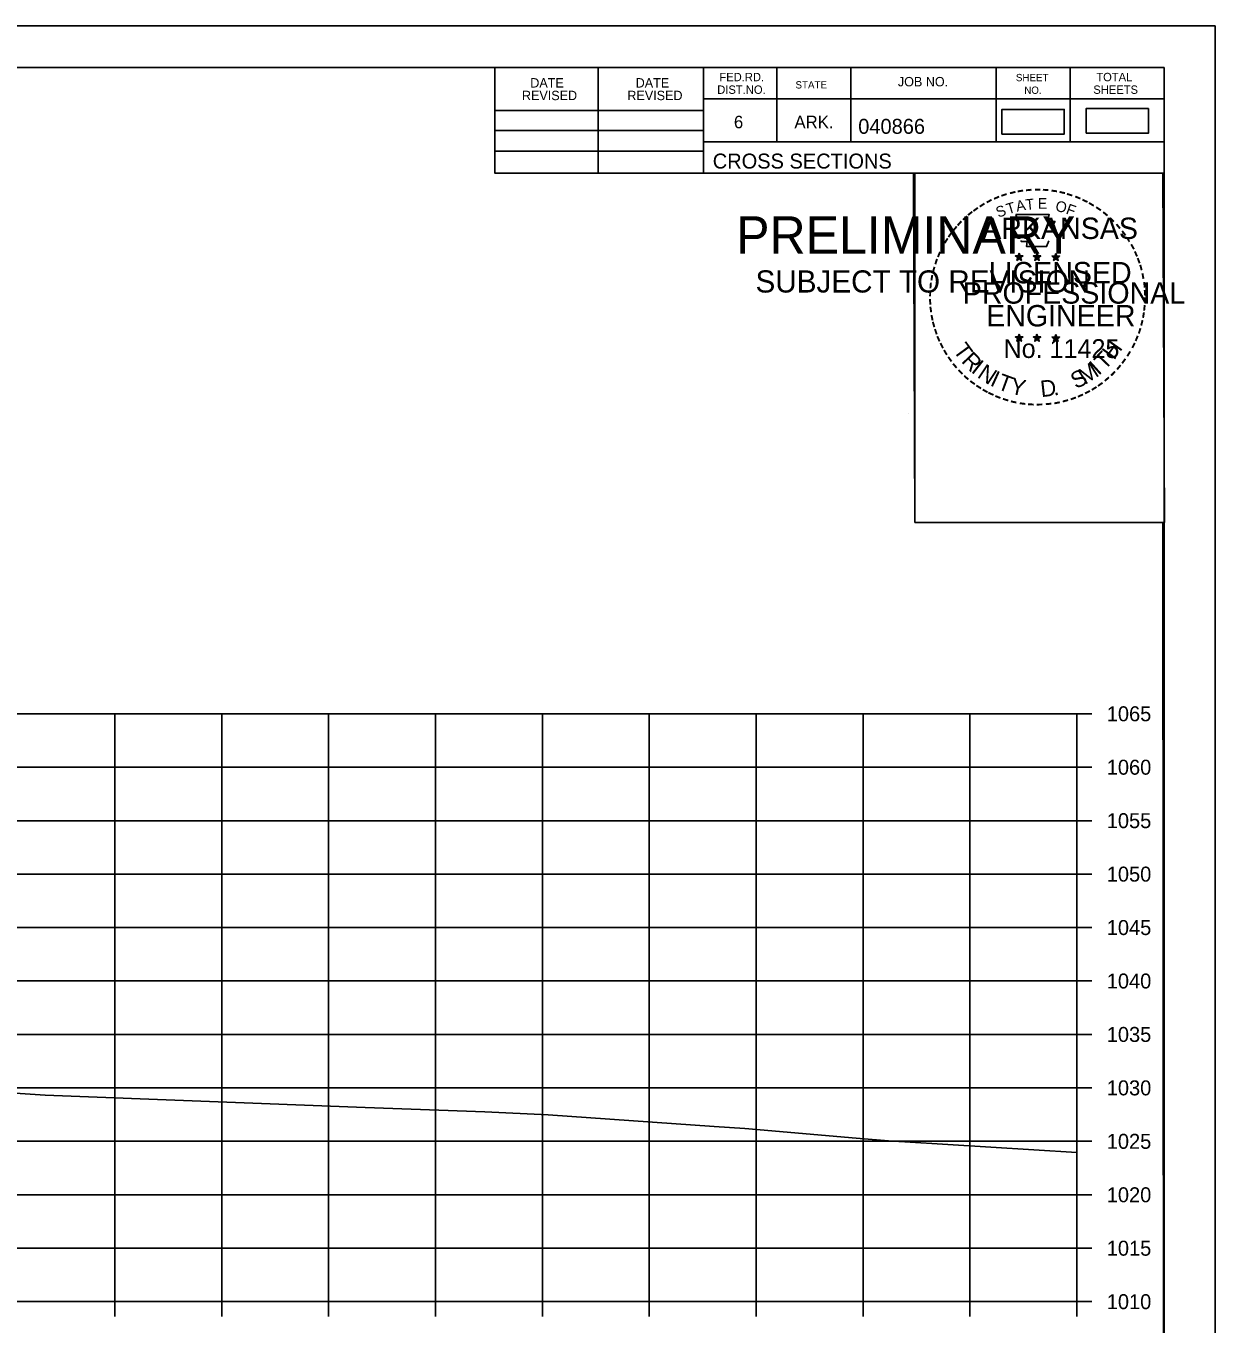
# Model space of a CAD drawing. Extents: x 1370565 to 1374448, y 301010 to 304637.
# Drawn here: x 1370786.7 to 1370898, y 302169.1 to 302290.5 of the extents above; entities that cross this region are included whole.
import ezdxf

# ---------------------------------------------------------------- set-up
doc = ezdxf.new("R2010")
doc.units = 0
for name, color, linetype in [('Default', 7, 'Continuous'), ('R_Axis', 7, 'Continuous'), ('R_Axis Annot', 7, 'Continuous'), ('R_Border', 7, 'Continuous'), ('R_Border PE', 7, 'Continuous'), ('R_Border Prem', 7, 'Continuous'), ('R_Drive', 7, 'Continuous'), ('R_Exist Surface', 7, 'Continuous'), ('R_Grid', 7, 'Continuous'), ('R_No Plot', 7, 'Continuous')]:
    doc.layers.add(name, color=color, linetype=linetype)

msp = doc.modelspace()

# ---------------------------------------------------------------- linework, layer by layer
at = {"layer": 'Default'}
msp.add_lwpolyline([(1370878.02, 302280.41), (1370883.85, 302280.41), (1370883.85, 302282.72), (1370878.02, 302282.72)], close=True, dxfattribs=at)
at = {"layer": 'R_Axis'}
for p, q in [((1370885.03, 302171.17), (1370885.03, 302226.17)), ((1370886.43, 302226.17), (1370885.03, 302226.17)), ((1370886.43, 302221.17), (1370885.03, 302221.17)), ((1370886.43, 302216.17), (1370885.03, 302216.17)), ((1370886.43, 302211.17), (1370885.03, 302211.17)), ((1370886.43, 302206.17), (1370885.03, 302206.17)), ((1370886.43, 302201.17), (1370885.03, 302201.17)), ((1370886.43, 302196.17), (1370885.03, 302196.17)), ((1370886.43, 302191.17), (1370885.03, 302191.17)), ((1370886.43, 302186.17), (1370885.03, 302186.17)), ((1370886.43, 302181.17), (1370885.03, 302181.17)), ((1370886.43, 302176.17), (1370885.03, 302176.17)), ((1370585.03, 302171.17), (1370885.03, 302171.17)), ((1370795.03, 302169.77), (1370795.03, 302171.17)), ((1370805.03, 302169.77), (1370805.03, 302171.17)), ((1370815.03, 302169.77), (1370815.03, 302171.17)), ((1370825.03, 302169.77), (1370825.03, 302171.17)), ((1370835.03, 302169.77), (1370835.03, 302171.17)), ((1370845.03, 302169.77), (1370845.03, 302171.17)), ((1370855.03, 302169.77), (1370855.03, 302171.17)), ((1370865.03, 302169.77), (1370865.03, 302171.17)), ((1370875.03, 302169.77), (1370875.03, 302171.17)), ((1370885.03, 302169.77), (1370885.03, 302171.17)), ((1370886.43, 302171.17), (1370885.03, 302171.17))]:
    msp.add_line(p, q, dxfattribs=at)
at = {"layer": 'R_Border'}
for p, q in [((1370577.03, 302286.63), (1370893.21, 302286.63)), ((1370830.57, 302276.75), (1370830.57, 302286.63)), ((1370840.25, 302276.75), (1370840.25, 302286.63)), ((1370850.11, 302286.63), (1370850.11, 302276.75)), ((1370856.95, 302286.63), (1370856.95, 302279.69)), ((1370863.89, 302286.63), (1370863.89, 302279.69)), ((1370877.47, 302286.63), (1370877.47, 302279.69)), ((1370884.41, 302286.63), (1370884.41, 302279.69)), ((1370893.21, 302081.17), (1370893.21, 302286.63)), ((1370893.21, 302283.69), (1370850.11, 302283.69)), ((1370893.21, 302283.71), (1370893.21, 302283.71)), ((1370830.57, 302282.61), (1370850.11, 302282.61)), ((1370830.57, 302280.75), (1370850.11, 302280.75)), ((1370893.21, 302279.69), (1370850.11, 302279.69)), ((1370853.07, 302279.69), (1370893.21, 302279.69)), ((1370830.57, 302278.81), (1370850.11, 302278.81)), ((1370893.21, 302276.75), (1370830.57, 302276.75))]:
    msp.add_line(p, q, dxfattribs=at)
at = {"layer": 'R_Border PE'}
for p, q in [((1370879.29, 302269), (1370879.64, 302268.89)), ((1370879.29, 302269), (1370879.54, 302268.96)), ((1370879.29, 302269), (1370879.53, 302268.88)), ((1370879.42, 302268.59), (1370879.64, 302268.89)), ((1370879.42, 302268.59), (1370879.55, 302268.84)), ((1370879.42, 302268.59), (1370879.64, 302268.81)), ((1370879.64, 302269.25), (1370879.6, 302269)), ((1370879.64, 302268.89), (1370879.64, 302269.25)), ((1370879.64, 302269.25), (1370879.69, 302269)), ((1370879.99, 302269), (1370879.64, 302268.89)), ((1370879.85, 302268.59), (1370879.64, 302268.89)), ((1370879.85, 302268.59), (1370879.64, 302268.81)), ((1370879.99, 302269), (1370879.7, 302268.95)), ((1370879.85, 302268.59), (1370879.72, 302268.88)), ((1370879.99, 302269), (1370879.78, 302268.9)), ((1370880.96, 302269), (1370881.31, 302268.89)), ((1370880.96, 302269), (1370881.21, 302268.96)), ((1370880.96, 302269), (1370881.2, 302268.88)), ((1370881.09, 302268.59), (1370881.31, 302268.89)), ((1370881.09, 302268.59), (1370881.22, 302268.84)), ((1370881.09, 302268.59), (1370881.31, 302268.81)), ((1370881.31, 302269.25), (1370881.27, 302269)), ((1370881.31, 302268.89), (1370881.31, 302269.25)), ((1370881.31, 302269.25), (1370881.36, 302269)), ((1370881.66, 302269), (1370881.31, 302268.89)), ((1370881.52, 302268.59), (1370881.31, 302268.89)), ((1370881.52, 302268.59), (1370881.31, 302268.81)), ((1370881.66, 302269), (1370881.37, 302268.95)), ((1370881.52, 302268.59), (1370881.39, 302268.88)), ((1370881.66, 302269), (1370881.45, 302268.9)), ((1370882.72, 302268.99), (1370883.07, 302268.88)), ((1370882.72, 302268.99), (1370882.98, 302268.94)), ((1370882.72, 302268.99), (1370882.96, 302268.87)), ((1370882.86, 302268.58), (1370883.07, 302268.88)), ((1370882.86, 302268.58), (1370882.98, 302268.82)), ((1370882.86, 302268.58), (1370883.07, 302268.8)), ((1370883.07, 302269.24), (1370883.03, 302268.99)), ((1370883.07, 302268.88), (1370883.07, 302269.24)), ((1370883.07, 302269.24), (1370883.12, 302268.99)), ((1370883.42, 302268.99), (1370883.07, 302268.88)), ((1370883.29, 302268.58), (1370883.07, 302268.88)), ((1370883.29, 302268.58), (1370883.07, 302268.79)), ((1370883.42, 302268.99), (1370883.13, 302268.94)), ((1370883.29, 302268.58), (1370883.15, 302268.87)), ((1370883.42, 302268.99), (1370883.22, 302268.89)), ((1370879.29, 302261.43), (1370879.64, 302261.32)), ((1370879.29, 302261.43), (1370879.54, 302261.38)), ((1370879.29, 302261.43), (1370879.52, 302261.31)), ((1370879.64, 302261.68), (1370879.59, 302261.43)), ((1370879.64, 302261.32), (1370879.64, 302261.68)), ((1370879.64, 302261.68), (1370879.68, 302261.43)), ((1370879.98, 302261.43), (1370879.64, 302261.32)), ((1370879.98, 302261.43), (1370879.7, 302261.38)), ((1370879.98, 302261.43), (1370879.78, 302261.33)), ((1370880.96, 302261.43), (1370881.3, 302261.32)), ((1370880.96, 302261.43), (1370881.21, 302261.38)), ((1370880.96, 302261.43), (1370881.19, 302261.31)), ((1370881.3, 302261.68), (1370881.26, 302261.43)), ((1370881.3, 302261.32), (1370881.3, 302261.68)), ((1370881.3, 302261.68), (1370881.35, 302261.43)), ((1370881.65, 302261.43), (1370881.3, 302261.32)), ((1370881.65, 302261.43), (1370881.37, 302261.38)), ((1370881.65, 302261.43), (1370881.45, 302261.33)), ((1370882.72, 302261.42), (1370883.07, 302261.31)), ((1370882.72, 302261.42), (1370882.98, 302261.37)), ((1370882.72, 302261.42), (1370882.96, 302261.3)), ((1370883.07, 302261.67), (1370883.03, 302261.42)), ((1370883.07, 302261.31), (1370883.07, 302261.67)), ((1370883.07, 302261.67), (1370883.12, 302261.42)), ((1370883.42, 302261.42), (1370883.07, 302261.31)), ((1370883.42, 302261.42), (1370883.13, 302261.37)), ((1370883.42, 302261.42), (1370883.21, 302261.32)), ((1370879.42, 302261.02), (1370879.64, 302261.32)), ((1370879.42, 302261.02), (1370879.55, 302261.26)), ((1370879.42, 302261.02), (1370879.63, 302261.24)), ((1370879.85, 302261.02), (1370879.63, 302261.23)), ((1370879.85, 302261.02), (1370879.64, 302261.32)), ((1370879.85, 302261.02), (1370879.71, 302261.31)), ((1370881.09, 302261.02), (1370881.3, 302261.32)), ((1370881.09, 302261.02), (1370881.21, 302261.26)), ((1370881.09, 302261.02), (1370881.3, 302261.24)), ((1370881.52, 302261.02), (1370881.3, 302261.32)), ((1370881.52, 302261.02), (1370881.3, 302261.23)), ((1370881.52, 302261.02), (1370881.38, 302261.31)), ((1370882.86, 302261.01), (1370883.07, 302261.31)), ((1370882.86, 302261.01), (1370882.98, 302261.25)), ((1370882.86, 302261.01), (1370883.07, 302261.23)), ((1370883.28, 302261.01), (1370883.07, 302261.31)), ((1370883.28, 302261.01), (1370883.07, 302261.22)), ((1370883.28, 302261.01), (1370883.15, 302261.3))]:
    msp.add_line(p, q, dxfattribs=at)
for points in [[(1370879.33, 302272.88), (1370879.6, 302272.05)], [(1370882.84, 302271.96), (1370882.98, 302272.24), (1370882.3, 302272.22), (1370882.45, 302272.88), (1370879.33, 302272.88)], [(1370879.82, 302270.46), (1370879.82, 302270.37), (1370880.39, 302270.35), (1370880.33, 302269.88), (1370882.2, 302269.88), (1370882.4, 302270.41)], [(1370879.64, 302269.25), (1370879.85, 302268.59), (1370879.29, 302269), (1370879.99, 302269), (1370879.42, 302268.59), (1370879.64, 302269.25)], [(1370881.31, 302269.25), (1370881.52, 302268.59), (1370880.96, 302269), (1370881.66, 302269), (1370881.09, 302268.59), (1370881.31, 302269.25)], [(1370883.07, 302269.24), (1370883.29, 302268.58), (1370882.72, 302268.99), (1370883.42, 302268.99), (1370882.86, 302268.58), (1370883.07, 302269.24)], [(1370879.64, 302261.68), (1370879.85, 302261.02), (1370879.29, 302261.43), (1370879.98, 302261.43), (1370879.42, 302261.02), (1370879.64, 302261.68)], [(1370881.3, 302261.68), (1370881.52, 302261.02), (1370880.96, 302261.43), (1370881.65, 302261.43), (1370881.09, 302261.02), (1370881.3, 302261.68)], [(1370883.07, 302261.67), (1370883.28, 302261.01), (1370882.72, 302261.42), (1370883.42, 302261.42), (1370882.86, 302261.01), (1370883.07, 302261.67)]]:
    msp.add_lwpolyline(points, dxfattribs=at)
for centre, radius in [((1370879.64, 302268.89), 0.172), ((1370879.64, 302268.89), 0.145), ((1370879.64, 302268.89), 0.116), ((1370879.64, 302268.89), 0.0991), ((1370879.64, 302268.89), 0.0747), ((1370879.64, 302268.89), 0.0495), ((1370879.64, 302268.89), 0.0296), ((1370881.31, 302268.89), 0.172), ((1370881.31, 302268.89), 0.145), ((1370881.31, 302268.89), 0.116), ((1370881.31, 302268.89), 0.0991), ((1370881.31, 302268.89), 0.0747), ((1370881.31, 302268.89), 0.0495), ((1370881.31, 302268.89), 0.0296), ((1370883.07, 302268.88), 0.172), ((1370883.07, 302268.88), 0.145), ((1370883.07, 302268.88), 0.116), ((1370883.07, 302268.88), 0.0991), ((1370883.07, 302268.88), 0.0747), ((1370883.07, 302268.88), 0.0495), ((1370883.07, 302268.88), 0.0296), ((1370879.63, 302261.32), 0.172), ((1370879.63, 302261.32), 0.145), ((1370879.63, 302261.32), 0.116), ((1370879.63, 302261.32), 0.0991), ((1370879.63, 302261.32), 0.0747), ((1370879.63, 302261.32), 0.0495), ((1370879.63, 302261.32), 0.0296), ((1370881.3, 302261.32), 0.172), ((1370881.3, 302261.32), 0.145), ((1370881.3, 302261.32), 0.116), ((1370881.3, 302261.32), 0.0991), ((1370881.3, 302261.32), 0.0747), ((1370881.3, 302261.32), 0.0495), ((1370881.3, 302261.32), 0.0296), ((1370883.07, 302261.31), 0.172), ((1370883.07, 302261.31), 0.145), ((1370883.07, 302261.31), 0.116), ((1370883.07, 302261.31), 0.0991), ((1370883.07, 302261.31), 0.0747), ((1370883.07, 302261.31), 0.0495), ((1370883.07, 302261.31), 0.0296)]:
    msp.add_circle(centre, radius, dxfattribs=at)
at = {"layer": 'R_Drive'}
msp.add_lwpolyline([(1370885.89, 302280.48), (1370891.72, 302280.48), (1370891.72, 302282.79), (1370885.89, 302282.79)], close=True, dxfattribs=at)
at = {"layer": 'R_Exist Surface'}
msp.add_lwpolyline([(1370762.6, 302192.19), (1370788.51, 302190.48), (1370818.45, 302189.35), (1370829.64, 302188.93), (1370835.56, 302188.65), (1370851.09, 302187.55), (1370853.96, 302187.37), (1370864.39, 302186.48), (1370867.8, 302186.19), (1370868.95, 302186.12), (1370885.03, 302185.11)], dxfattribs=at)
at = {"layer": 'R_Grid'}
for p, q in [((1370585.03, 302226.17), (1370885.03, 302226.17)), ((1370795.03, 302171.17), (1370795.03, 302226.17)), ((1370805.03, 302171.17), (1370805.03, 302226.17)), ((1370815.03, 302171.17), (1370815.03, 302226.17)), ((1370825.03, 302171.17), (1370825.03, 302226.17)), ((1370835.03, 302171.17), (1370835.03, 302226.17)), ((1370845.03, 302171.17), (1370845.03, 302226.17)), ((1370855.03, 302171.17), (1370855.03, 302226.17)), ((1370865.03, 302171.17), (1370865.03, 302226.17)), ((1370875.03, 302171.17), (1370875.03, 302226.17)), ((1370885.03, 302171.17), (1370885.03, 302226.17)), ((1370585.03, 302221.17), (1370885.03, 302221.17)), ((1370585.03, 302216.17), (1370885.03, 302216.17)), ((1370585.03, 302211.17), (1370885.03, 302211.17)), ((1370585.03, 302206.17), (1370885.03, 302206.17)), ((1370585.03, 302201.17), (1370885.03, 302201.17)), ((1370585.03, 302196.17), (1370885.03, 302196.17)), ((1370585.03, 302191.17), (1370885.03, 302191.17)), ((1370585.03, 302186.17), (1370885.03, 302186.17)), ((1370585.03, 302181.17), (1370885.03, 302181.17)), ((1370585.03, 302176.17), (1370885.03, 302176.17)), ((1370585.03, 302171.17), (1370885.03, 302171.17))]:
    msp.add_line(p, q, dxfattribs=at)
at = {"layer": 'R_No Plot'}
for p, q in [((1370564.63, 302290.52), (1370897.96, 302290.52)), ((1370869.24, 302254.29), (1370869.24, 302254.29))]:
    msp.add_line(p, q, dxfattribs=at)
for points in [[(1370564.62, 302290.52), (1370897.96, 302290.52), (1370897.96, 302077.18), (1370564.62, 302077.18)], [(1370810.95, 302286.63), (1370830.57, 302286.63), (1370830.57, 302276.75), (1370846.68, 302276.75), (1370869.88, 302276.75), (1370869.88, 302244.08), (1370893.09, 302244.08), (1370893.21, 302081.17), (1370577.03, 302081.17), (1370577.03, 302286.63)], [(1370869.74, 302276.75), (1370893.09, 302276.75), (1370893.23, 302244.08), (1370869.88, 302244.08)]]:
    msp.add_lwpolyline(points, close=True, dxfattribs=at)

# ---------------------------------------------------------------- texts
at = {"layer": 'R_Axis Annot'}
for s, p in [('1065', (1370887.83, 302225.47)), ('1060', (1370887.83, 302220.47)), ('1055', (1370887.83, 302215.47)), ('1050', (1370887.83, 302210.47)), ('1045', (1370887.83, 302205.47)), ('1040', (1370887.83, 302200.47)), ('1035', (1370887.83, 302195.47)), ('1030', (1370887.83, 302190.47)), ('1025', (1370887.83, 302185.47)), ('1020', (1370887.83, 302180.47)), ('1015', (1370887.83, 302175.47)), ('1010', (1370887.83, 302170.47))]:
    msp.add_text(s, height=1.4, dxfattribs=at).set_placement(p)
at = {"layer": 'R_Border'}
for s, height, p in [('DATE', 0.879, (1370833.9, 302284.76)), ('DATE', 0.879, (1370843.76, 302284.76)), ('FED.RD.', 0.782, (1370851.59, 302285.35)), ('JOB NO.', 0.879, (1370868.29, 302284.87)), ('SHEET', 0.684, (1370879.33, 302285.35)), ('TOTAL', 0.782, (1370886.85, 302285.35)), ('REVISED', 0.879, (1370833.12, 302283.58)), ('REVISED', 0.879, (1370842.98, 302283.58)), ('DIST.NO.', 0.782, (1370851.39, 302284.17)), ('STATE', 0.684, (1370858.71, 302284.67)), ('NO.', 0.684, (1370880.11, 302284.17)), ('SHEETS', 0.782, (1370886.57, 302284.17)), ('6', 1.17, (1370852.95, 302280.95)), ('ARK.', 1.172, (1370858.61, 302280.95)), ('040866', 1.4, (1370864.58, 302280.43)), ('CROSS SECTIONS', 1.4, (1370850.97, 302277.18))]:
    msp.add_text(s, height=height, rotation=360, dxfattribs=at).set_placement(p)
at = {"layer": 'R_Border PE'}
for s, height, rotation, p in [('-', 1.6, 19.1761, (1370878.08, 302274.01)), ('-', 1.6, 13.6301, (1370878.83, 302274.25)), ('-', 1.6, 10.2193, (1370879.51, 302274.41)), ('-', 1.6, 5.8968, (1370880.24, 302274.52)), ('-', 1.6, 0.1862, (1370881.01, 302274.59)), ('-', 1.6, 357.743, (1370881.73, 302274.58)), ('-', 1.6, 352.1617, (1370882.48, 302274.52)), ('-', 1.6, 347.2049, (1370883.19, 302274.41)), ('-', 1.6, 342.3362, (1370883.83, 302274.25)), ('-', 1.6, 36.2317, (1370875.64, 302272.65)), ('-', 1.6, 34.0636, (1370876.22, 302273.05)), ('-', 1.6, 28.7918, (1370876.81, 302273.42)), ('-', 1.6, 24.3072, (1370877.45, 302273.74)), ('S', 1, 21.594, (1370877.69, 302272.56)), ('T', 1, 16.4036, (1370878.6, 302272.89)), ('A', 1, 11.2132, (1370879.43, 302273.14)), ('T', 1, 6.0228, (1370880.28, 302273.3)), ('E', 1, 0.8323, (1370881.38, 302273.41)), ('O', 1, 350.4515, (1370882.98, 302273.2)), ('F', 1, 340.0707, (1370883.94, 302272.98)), ('-', 1.6, 337.8551, (1370884.56, 302274.03)), ('-', 1.6, 334.1211, (1370885.2, 302273.76)), ('-', 1.6, 329.6409, (1370885.77, 302273.48)), ('-', 1.6, 325.8627, (1370886.42, 302273.11)), ('-', 1.6, 48.423, (1370874.28, 302271.38)), ('-', 1.6, 42.9622, (1370874.73, 302271.86)), ('-', 1.6, 38.9507, (1370875.16, 302272.28)), ('ARKANSAS', 2, 360, (1370876.18, 302270.59)), ('-', 1.6, 320.5297, (1370887.03, 302272.69)), ('-', 1.6, 315.5786, (1370887.63, 302272.2)), ('-', 1.6, 54.2325, (1370873.46, 302270.33)), ('-', 1.6, 50.6142, (1370873.88, 302270.9)), ('-', 1.6, 309.8797, (1370888.2, 302271.65)), ('-', 1.6, 306.6522, (1370888.72, 302271.05)), ('-', 1.6, 62.8713, (1370872.83, 302269.19)), ('-', 1.6, 58.0706, (1370873.14, 302269.8)), ('-', 1.4, 303.6753, (1370889.21, 302270.48)), ('-', 1.6, 299.6684, (1370889.53, 302269.87)), ('-', 1.6, 72.3945, (1370872.35, 302267.95)), ('-', 1.6, 67.7743, (1370872.57, 302268.58)), ('DWB', 0.01, 360, (1370879.63, 302268.88)), ('DWB', 0.01, 360, (1370881.3, 302268.88)), ('DWB', 0.01, 360, (1370883.06, 302268.87)), ('-', 1.6, 294.6628, (1370889.85, 302269.26)), ('-', 1.6, 290.5728, (1370890.11, 302268.68)), ('-', 1.6, 75.461, (1370872.15, 302267.23)), ('LICENSED', 2, 360, (1370876.78, 302266.44)), ('-', 1.6, 285.1233, (1370890.34, 302268.1)), ('-', 1.6, 280.5493, (1370890.54, 302267.36)), ('-', 1.6, 85.1863, (1370871.94, 302265.83)), ('-', 1.6, 81.2013, (1370872.02, 302266.52)), ('PROFESSIONAL', 2, 360, (1370874.36, 302264.54)), ('-', 1.6, 276.5962, (1370890.7, 302266.59)), ('-', 1.6, 94.1959, (1370871.95, 302264.4)), ('-', 1.6, 89.0622, (1370871.92, 302265.13)), ('-', 1.6, 274.3301, (1370890.76, 302265.87)), ('-', 1.6, 269.9407, (1370890.8, 302265.24)), ('-', 1.6, 98.9479, (1370872.03, 302263.74)), ('ENGINEER', 2, 360, (1370876.55, 302262.41)), ('-', 1.6, 263.5172, (1370890.78, 302264.57)), ('-', 1.6, 101.7149, (1370872.16, 302263)), ('-', 1.6, 105.4578, (1370872.32, 302262.41)), ('-', 1.6, 255.7626, (1370890.6, 302263.24)), ('-', 1.6, 260.9953, (1370890.71, 302263.92)), ('-', 1.6, 109.0874, (1370872.54, 302261.78)), ('-', 1.6, 114.0643, (1370872.79, 302261.18)), ('DWB', 0.01, 360, (1370879.62, 302261.31)), ('DWB', 0.01, 360, (1370881.29, 302261.31)), ('-', 1.6, 247.8887, (1370890.19, 302261.85)), ('-', 1.6, 252.8681, (1370890.42, 302262.52)), ('-', 1.6, 115.7289, (1370873.1, 302260.56)), ('-', 1.6, 120.4471, (1370873.45, 302259.98)), ('T', 1.54, 306.0406, (1370873.4, 302260.16)), ('No. 11425', 1.757, 360, (1370878.17, 302259.46)), ('DWB', 0.01, 360, (1370883.06, 302261.3)), ('T', 1.54, 46.6444, (1370887.63, 302258.25)), ('H', 1.54, 54.6088, (1370888.52, 302259.19)), ('-', 1.6, 239.0712, (1370889.54, 302260.47)), ('-', 1.6, 244.6197, (1370889.93, 302261.22)), ('-', 1.6, 125.8934, (1370873.86, 302259.42)), ('-', 1.6, 130.7181, (1370874.32, 302258.86)), ('R', 1.54, 314.005, (1370874.16, 302259.11)), ('I', 1.54, 321.9694, (1370875.06, 302258.18)), ('N', 1.54, 326.5002, (1370875.63, 302257.7)), ('M', 1.54, 32.6563, (1370885.78, 302256.92)), ('I', 1.54, 42.1136, (1370887.06, 302257.77)), ('-', 1.6, 233.8452, (1370889.13, 302259.82)), ('-', 1.6, 134.2238, (1370874.84, 302258.32)), ('-', 1.6, 138.9338, (1370875.36, 302257.85)), ('I', 1.54, 335.3603, (1370876.83, 302256.92)), ('T', 1.54, 339.8912, (1370877.49, 302256.59)), ('S', 1.54, 26.9312, (1370884.94, 302256.52)), ('-', 1.6, 221.0851, (1370887.7, 302258.18)), ('-', 1.6, 225.7653, (1370888.23, 302258.69)), ('-', 1.6, 231.2538, (1370888.7, 302259.25)), ('-', 1.6, 144.6463, (1370875.92, 302257.45)), ('-', 1.6, 148.0898, (1370876.48, 302257.08)), ('-', 1.6, 151.5704, (1370877.06, 302256.75)), ('Y', 1.54, 347.8556, (1370878.71, 302256.14)), ('D', 1.54, 6.3969, (1370881.7, 302255.79)), ('-', 1.6, 212.2491, (1370886.62, 302257.32)), ('-', 1.6, 215.7363, (1370887.15, 302257.7)), ('-', 1.6, 154.6002, (1370877.58, 302256.51)), ('-', 1.6, 158.5612, (1370878.2, 302256.25)), ('-', 1.6, 162.7983, (1370878.89, 302256.04)), ('-', 1.6, 167.5555, (1370879.6, 302255.87)), ('-', 1.6, 173.1155, (1370880.38, 302255.76)), ('-', 1.6, 185.8167, (1370882.68, 302255.81)), ('-', 1.6, 191.2858, (1370883.41, 302255.94)), ('.', 1.54, 13.7642, (1370882.89, 302255.91)), ('-', 1.6, 195.4743, (1370884.14, 302256.14)), ('-', 1.6, 200.7184, (1370884.82, 302256.38)), ('-', 1.6, 204.2516, (1370885.44, 302256.65)), ('-', 1.6, 207.3568, (1370886.06, 302256.97)), ('-', 1.6, 176.5183, (1370881.12, 302255.71)), ('-', 1.6, 181.5918, (1370881.87, 302255.73))]:
    msp.add_text(s, height=height, rotation=rotation, dxfattribs=at).set_placement(p)
at = {"layer": 'R_Border Prem'}
for s, height, p in [('PRELIMINARY', 3.5, (1370853.16, 302269.21)), ('DWB', 0.01, (1370853.9, 302271.06)), ('SUBJECT TO REVISION', 2.0751, (1370854.97, 302265.58))]:
    msp.add_text(s, height=height, rotation=360, dxfattribs=at).set_placement(p)

doc.saveas('drawing.dxf')
